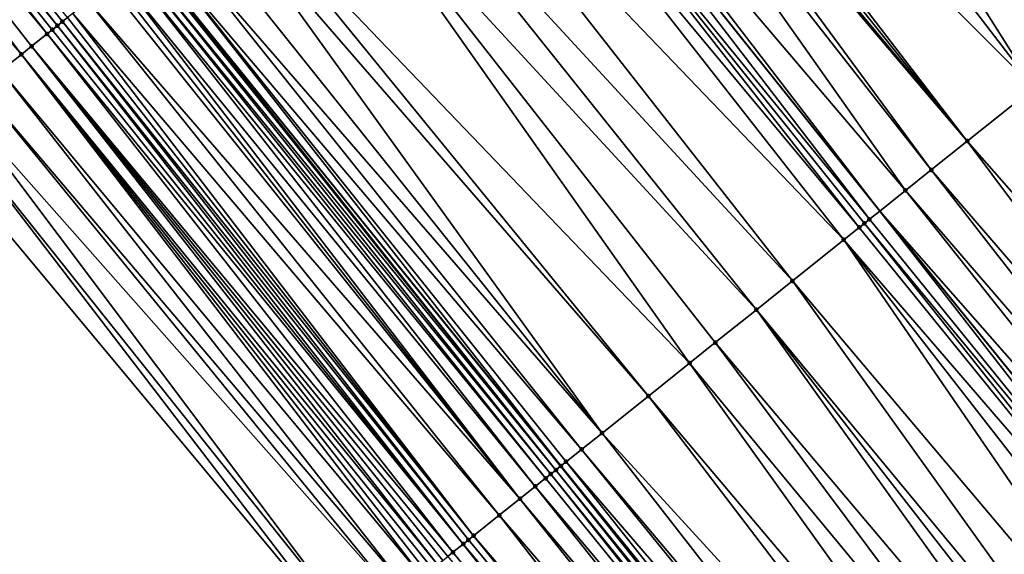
# Model space of a CAD drawing. Header units: feet. Extents: x 2004186 to 2014793, y 836912 to 864902.
# Tile 487 of 656: x 2007285 to 2007315, y 852091 to 852107. Entities that reach past the tile are written whole.
import ezdxf

# ---------------------------------------------------------------- set-up
doc = ezdxf.new("R2010")
doc.units = ezdxf.units.FT
doc.header["$LTSCALE"] = 100
doc.header["$MEASUREMENT"] = 0
for name, color, linetype, lineweight in [('EP_Travel Lane', 5, 'Continuous', 40), ('GPL_Skip Line', 2, 'Continuous', 40), ('Road Shots', 4, 'Continuous', 200), ('Road X-Section', 30, 'Continuous', 13)]:
    doc.layers.add(name, color=color, linetype=linetype, lineweight=lineweight)
doc.layers.add('I-77 SB_MM21-27-Surface-Border', color=7, linetype='Continuous')
doc.layers.add('I-77 SB_MM21-27-Surface-TIN', color=7, linetype='Continuous')

msp = doc.modelspace()

# ---------------------------------------------------------------- linework, layer by layer
at = {"layer": 'EP_Travel Lane'}
msp.add_polyline3d([(2007377.983800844, 852000.8977127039, 436.5696962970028), (2007365.146606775, 852016.2331912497, 436.746768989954), (2007352.319153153, 852031.7502962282, 436.8728418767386), (2007339.674079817, 852047.2450882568, 436.9950861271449), (2007327.029079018, 852062.7397913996, 437.136883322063), (2007314.384125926, 852078.2344360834, 437.2915498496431), (2007301.668577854, 852093.863523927, 437.4010782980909), (2007289.081300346, 852109.4060713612, 437.4789598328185), (2007276.494021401, 852124.9486205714, 437.5560434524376), (2007263.906707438, 852140.4912130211, 437.6138518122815), (2007251.319932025, 852156.231166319, 437.6029466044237), (2007239.071900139, 852172.0420528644, 437.6819413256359), (2007226.823824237, 852187.8529962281, 437.7461890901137), (2007214.576057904, 852203.6635399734, 437.9141399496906), (2007202.278240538, 852219.5795358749, 438.050688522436)], dxfattribs=at)
at = {"layer": 'GPL_Skip Line'}
msp.add_polyline3d([(2007400.41848609, 851993.5982109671, 436.2031289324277), (2007387.580882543, 852008.9335304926, 436.3592634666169), (2007374.74317321, 852024.268976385, 436.4908941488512), (2007361.986144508, 852039.6713750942, 436.6037614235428), (2007349.312298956, 852055.1426916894, 436.7135698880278), (2007336.638543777, 852070.6138979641, 436.8476929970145), (2007323.964731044, 852086.0851744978, 436.9663311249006), (2007311.363644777, 852101.615408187, 437.0641809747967), (2007298.875162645, 852117.2369162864, 437.1475946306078), (2007286.386638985, 852132.8584763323, 437.2079724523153), (2007273.898076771, 852148.480084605, 437.2469640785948), (2007261.464525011, 852164.1451979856, 437.282366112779), (2007249.164776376, 852179.9155655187, 437.3910763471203), (2007236.864926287, 852195.686063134, 437.4659343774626), (2007224.565206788, 852211.4563933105, 437.5843661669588), (2007212.292808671, 852227.2478656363, 437.6978340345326)], dxfattribs=at)
at = {"layer": 'I-77 SB_MM21-27-Surface-Border', "color": 3, "linetype": 'ByBlock', "lineweight": -2}
msp.add_polyline3d([(2007374.70008124, 851998.148125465, 436.6493122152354), (2007362.015852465, 852013.6118045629, 436.8093653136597), (2007347.908391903, 852028.1363464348, 436.9687877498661), (2007334.615825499, 852043.1005293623, 437.116558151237), (2007321.477952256, 852058.1914799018, 437.2583095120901), (2007308.339924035, 852073.2826196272, 437.3583708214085), (2007295.117926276, 852088.6263115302, 437.4956514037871), (2007282.316976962, 852103.9980912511, 437.5598997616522), (2007270.297043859, 852119.9943817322, 437.5878907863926), (2007258.589652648, 852136.2403071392, 437.67648959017), (2007246.483620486, 852152.4587741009, 437.6706200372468), (2007234.814603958, 852168.7212564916, 437.7487028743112), (2007222.987898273, 852184.8607180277, 437.832401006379), (2007212.265211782, 852201.8610753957, 437.9418669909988), (2007199.589120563, 852217.5207740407, 438.0786277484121)], dxfattribs=at)
at = {"layer": 'I-77 SB_MM21-27-Surface-TIN', "color": 128, "linetype": 'ByBlock', "lineweight": -2}
for points in [[(2007274.046234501, 852122.9916420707, 437.5874343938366), (2007273.733806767, 852122.7418643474, 437.5901457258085), (2007286.378483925, 852107.2452686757, 437.4949300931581)], [(2007274.046234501, 852122.9916420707, 437.5874343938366), (2007286.534715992, 852107.3701347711, 437.5036701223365), (2007286.690944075, 852107.4950058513, 437.5101996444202)], [(2007274.046234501, 852122.9916420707, 437.5874343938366), (2007286.378483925, 852107.2452686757, 437.4949300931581), (2007286.534715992, 852107.3701347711, 437.5036701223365)], [(2007273.733806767, 852122.7418643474, 437.5901457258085), (2007273.265151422, 852122.3672149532, 437.5865894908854), (2007286.066044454, 852106.9955056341, 437.4911310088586)], [(2007273.733806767, 852122.7418643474, 437.5901457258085), (2007286.222257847, 852107.1203950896, 437.4895119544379), (2007286.378483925, 852107.2452686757, 437.4949300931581)], [(2007273.733806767, 852122.7418643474, 437.5901457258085), (2007286.066044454, 852106.9955056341, 437.4911310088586), (2007286.222257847, 852107.1203950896, 437.4895119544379)], [(2007273.265151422, 852122.3672149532, 437.5865894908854), (2007272.327839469, 852121.617917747, 437.5787754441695), (2007285.285008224, 852106.3710199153, 437.516273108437)], [(2007273.265151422, 852122.3672149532, 437.5865894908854), (2007285.597430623, 852106.6208043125, 437.5106021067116), (2007286.066044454, 852106.9955056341, 437.4911310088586)], [(2007273.265151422, 852122.3672149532, 437.5865894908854), (2007285.285008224, 852106.3710199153, 437.516273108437), (2007285.597430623, 852106.6208043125, 437.5106021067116)], [(2007305.279665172, 852122.3576923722, 436.9444480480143), (2007303.873801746, 852121.2336158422, 436.9906955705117), (2007316.049872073, 852105.3623100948, 436.9188304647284)], [(2007305.279665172, 852122.3576923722, 436.9444480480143), (2007316.049872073, 852105.3623100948, 436.9188304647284), (2007318.70539839, 852107.4855576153, 436.8350878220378)], [(2007272.327839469, 852121.617917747, 437.5787754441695), (2007284.660146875, 852105.8714718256, 437.518433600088), (2007285.285008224, 852106.3710199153, 437.516273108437)], [(2007303.873801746, 852121.2336158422, 436.9906955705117), (2007301.843096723, 852119.6099665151, 437.0500600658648), (2007316.049872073, 852105.3623100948, 436.9188304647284)], [(2007301.843096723, 852119.6099665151, 437.0500600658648), (2007301.530670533, 852119.3601868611, 437.0536276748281), (2007314.019154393, 852103.7386765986, 436.9711741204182)], [(2007301.843096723, 852119.6099665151, 437.0500600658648), (2007314.019154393, 852103.7386765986, 436.9711741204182), (2007316.049872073, 852105.3623100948, 436.9188304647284)], [(2007301.530670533, 852119.3601868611, 437.0536276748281), (2007301.218250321, 852119.1103997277, 437.0605120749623), (2007314.019154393, 852103.7386765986, 436.9711741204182)], [(2007301.062047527, 852118.9854970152, 437.0680100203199), (2007300.593431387, 852118.6107985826, 437.0862000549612), (2007312.925702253, 852102.8643983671, 437.0055857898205)], [(2007301.218250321, 852119.1103997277, 437.0605120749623), (2007301.062047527, 852118.9854970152, 437.0680100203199), (2007314.019154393, 852103.7386765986, 436.9711741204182)], [(2007301.062047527, 852118.9854970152, 437.0680100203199), (2007312.925702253, 852102.8643983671, 437.0055857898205), (2007314.019154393, 852103.7386765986, 436.9711741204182)], [(2007300.593431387, 852118.6107985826, 437.0862000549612), (2007299.187582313, 852117.4867040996, 437.1404088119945), (2007312.144675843, 852102.2399003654, 437.0361746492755)], [(2007300.593431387, 852118.6107985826, 437.0862000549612), (2007312.144675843, 852102.2399003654, 437.0361746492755), (2007312.925702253, 852102.8643983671, 437.0055857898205)], [(2007299.187582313, 852117.4867040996, 437.1404088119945), (2007298.875162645, 852117.2369162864, 437.1475946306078), (2007311.363644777, 852101.615408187, 437.0641809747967)], [(2007299.187582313, 852117.4867040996, 437.1404088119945), (2007311.363644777, 852101.615408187, 437.0641809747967), (2007312.144675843, 852102.2399003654, 437.0361746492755)], [(2007298.406549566, 852116.8622140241, 437.1674829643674), (2007311.05123235, 852101.3656113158, 437.0753835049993), (2007298.875162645, 852117.2369162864, 437.1475946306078)], [(2007311.05123235, 852101.3656113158, 437.0753835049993), (2007311.363644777, 852101.615408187, 437.0641809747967), (2007298.875162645, 852117.2369162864, 437.1475946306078)], [(2007298.406549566, 852116.8622140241, 437.1674829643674), (2007297.937930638, 852116.4875190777, 437.1841270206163), (2007310.738798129, 852101.1158417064, 437.0744966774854)], [(2007298.406549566, 852116.8622140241, 437.1674829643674), (2007310.895008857, 852101.2407344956, 437.0713993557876), (2007311.05123235, 852101.3656113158, 437.0753835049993)], [(2007298.406549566, 852116.8622140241, 437.1674829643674), (2007310.738798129, 852101.1158417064, 437.0744966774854), (2007310.895008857, 852101.2407344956, 437.0713993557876)], [(2007297.937930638, 852116.4875190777, 437.1841270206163), (2007296.375842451, 852115.2385673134, 437.2256872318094), (2007310.270177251, 852100.7411492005, 437.0900583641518)], [(2007297.937930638, 852116.4875190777, 437.1841270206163), (2007310.270177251, 852100.7411492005, 437.0900583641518), (2007310.738798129, 852101.1158417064, 437.0744966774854)], [(2007296.375842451, 852115.2385673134, 437.2256872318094), (2007295.126171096, 852114.2394069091, 437.2584887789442), (2007308.708106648, 852099.49217544, 437.1413723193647)], [(2007296.375842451, 852115.2385673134, 437.2256872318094), (2007308.708106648, 852099.49217544, 437.1413723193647), (2007310.270177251, 852100.7411492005, 437.0900583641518)], [(2007295.126171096, 852114.2394069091, 437.2584887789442), (2007294.03272196, 852113.3651249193, 437.2945673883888), (2007307.614662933, 852098.6178866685, 437.1804578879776)], [(2007295.126171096, 852114.2394069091, 437.2584887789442), (2007307.614662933, 852098.6178866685, 437.1804578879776), (2007308.708106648, 852099.49217544, 437.1413723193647)], [(2007294.03272196, 852113.3651249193, 437.2945673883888), (2007291.689605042, 852111.4916780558, 437.3654294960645), (2007305.583983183, 852096.9942057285, 437.2538405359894)], [(2007294.03272196, 852113.3651249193, 437.2945673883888), (2007306.365021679, 852097.6186886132, 437.2299554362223), (2007307.614662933, 852098.6178866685, 437.1804578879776)], [(2007294.03272196, 852113.3651249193, 437.2945673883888), (2007305.583983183, 852096.9942057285, 437.2538405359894), (2007306.365021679, 852097.6186886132, 437.2299554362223)], [(2007291.689605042, 852111.4916780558, 437.3654294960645), (2007291.220988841, 852111.1169796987, 437.3835860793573), (2007304.334340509, 852095.9950094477, 437.3025511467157)], [(2007291.689605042, 852111.4916780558, 437.3654294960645), (2007304.334340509, 852095.9950094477, 437.3025511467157), (2007305.583983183, 852096.9942057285, 437.2538405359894)], [(2007291.220988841, 852111.1169796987, 437.3835860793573), (2007290.439976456, 852110.4924641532, 437.421954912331), (2007302.928497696, 852094.8709071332, 437.360232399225)], [(2007291.220988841, 852111.1169796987, 437.3835860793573), (2007302.928497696, 852094.8709071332, 437.360232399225), (2007304.334340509, 852095.9950094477, 437.3025511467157)], [(2007290.439976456, 852110.4924641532, 437.421954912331), (2007289.815159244, 852109.9928608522, 437.4485989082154), (2007302.928497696, 852094.8709071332, 437.360232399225)], [(2007289.815159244, 852109.9928608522, 437.4485989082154), (2007289.346536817, 852109.6181702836, 437.4633016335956), (2007302.303677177, 852094.3713079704, 437.3850411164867)], [(2007289.815159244, 852109.9928608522, 437.4485989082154), (2007302.303677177, 852094.3713079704, 437.3850411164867), (2007302.928497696, 852094.8709071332, 437.360232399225)], [(2007289.346536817, 852109.6181702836, 437.4633016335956), (2007289.081300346, 852109.4060713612, 437.4789598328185), (2007301.678839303, 852093.8717305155, 437.4002233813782)], [(2007289.346536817, 852109.6181702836, 437.4633016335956), (2007301.835042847, 852093.9966322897, 437.393141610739), (2007302.303677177, 852094.3713079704, 437.3850411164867)], [(2007289.346536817, 852109.6181702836, 437.4633016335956), (2007301.678839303, 852093.8717305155, 437.4002233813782), (2007301.835042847, 852093.9966322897, 437.393141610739)], [(2007289.034137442, 852109.3683570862, 437.4817440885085), (2007288.877933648, 852109.2434556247, 437.4886873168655), (2007301.522646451, 852093.7468153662, 437.4132363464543)], [(2007289.034137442, 852109.3683570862, 437.4817440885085), (2007301.522646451, 852093.7468153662, 437.4132363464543), (2007289.081300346, 852109.4060713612, 437.4789598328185)], [(2007301.522646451, 852093.7468153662, 437.4132363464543), (2007301.668577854, 852093.863523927, 437.4010782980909), (2007289.081300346, 852109.4060713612, 437.4789598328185)], [(2007301.678839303, 852093.8717305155, 437.4002233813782), (2007289.081300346, 852109.4060713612, 437.4789598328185), (2007301.668577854, 852093.863523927, 437.4010782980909)], [(2007288.721724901, 852109.118560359, 437.4928828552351), (2007288.56551117, 852108.9936713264, 437.4943144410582), (2007301.210233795, 852093.4970187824, 437.4243115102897)], [(2007288.877933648, 852109.2434556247, 437.4886873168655), (2007288.721724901, 852109.118560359, 437.4928828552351), (2007301.366442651, 852093.6219139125, 437.4201760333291)], [(2007288.721724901, 852109.118560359, 437.4928828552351), (2007301.210233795, 852093.4970187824, 437.4243115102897), (2007301.366442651, 852093.6219139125, 437.4201760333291)], [(2007288.877933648, 852109.2434556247, 437.4886873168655), (2007301.366442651, 852093.6219139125, 437.4201760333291), (2007301.522646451, 852093.7468153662, 437.4132363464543)], [(2007288.253080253, 852108.7438975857, 437.4952597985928), (2007288.096854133, 852108.6190240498, 437.489819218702), (2007300.429153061, 852092.8725887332, 437.4247665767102)], [(2007288.56551117, 852108.9936713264, 437.4943144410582), (2007288.253080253, 852108.7438975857, 437.4952597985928), (2007300.897804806, 852093.2472426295, 437.4263263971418)], [(2007288.253080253, 852108.7438975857, 437.4952597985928), (2007300.429153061, 852092.8725887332, 437.4247665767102), (2007300.897804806, 852093.2472426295, 437.4263263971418)], [(2007288.56551117, 852108.9936713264, 437.4943144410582), (2007300.897804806, 852093.2472426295, 437.4263263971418), (2007301.210233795, 852093.4970187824, 437.4243115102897)], [(2007287.940633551, 852108.4941435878, 437.4874501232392), (2007287.31578046, 852107.9945851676, 437.4941916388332), (2007300.429153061, 852092.8725887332, 437.4247665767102)], [(2007288.096854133, 852108.6190240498, 437.489819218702), (2007287.940633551, 852108.4941435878, 437.4874501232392), (2007300.429153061, 852092.8725887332, 437.4247665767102)], [(2007287.31578046, 852107.9945851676, 437.4941916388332), (2007286.847157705, 852107.619895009, 437.5087126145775), (2007299.804307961, 852092.3730203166, 437.4359408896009)], [(2007287.31578046, 852107.9945851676, 437.4941916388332), (2007299.804307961, 852092.3730203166, 437.4359408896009), (2007300.429153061, 852092.8725887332, 437.4247665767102)], [(2007286.847157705, 852107.619895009, 437.5087126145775), (2007286.690944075, 852107.4950058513, 437.5101996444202), (2007299.0232473, 852091.7485651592, 437.447530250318)], [(2007286.847157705, 852107.619895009, 437.5087126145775), (2007299.0232473, 852091.7485651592, 437.447530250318), (2007299.804307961, 852092.3730203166, 437.4359408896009)], [(2007286.378483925, 852107.2452686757, 437.4949300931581), (2007286.222257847, 852107.1203950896, 437.4895119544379), (2007298.710816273, 852091.4987915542, 437.4484153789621)], [(2007286.534715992, 852107.3701347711, 437.5036701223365), (2007286.378483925, 852107.2452686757, 437.4949300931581), (2007298.867029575, 852091.6236811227, 437.4467462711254)], [(2007286.378483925, 852107.2452686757, 437.4949300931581), (2007298.710816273, 852091.4987915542, 437.4484153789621), (2007298.867029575, 852091.6236811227, 437.4467462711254)], [(2007286.690944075, 852107.4950058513, 437.5101996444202), (2007286.534715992, 852107.3701347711, 437.5036701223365), (2007299.0232473, 852091.7485651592, 437.447530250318)], [(2007286.534715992, 852107.3701347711, 437.5036701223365), (2007298.867029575, 852091.6236811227, 437.4467462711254), (2007299.0232473, 852091.7485651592, 437.447530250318)], [(2007286.066044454, 852106.9955056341, 437.4911310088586), (2007285.597430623, 852106.6208043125, 437.5106021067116), (2007298.398382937, 852091.2490208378, 437.448019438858)], [(2007286.222257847, 852107.1203950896, 437.4895119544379), (2007286.066044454, 852106.9955056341, 437.4911310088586), (2007298.710816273, 852091.4987915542, 437.4484153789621)], [(2007286.066044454, 852106.9955056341, 437.4911310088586), (2007298.398382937, 852091.2490208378, 437.448019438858), (2007298.710816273, 852091.4987915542, 437.4484153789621)], [(2007285.285008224, 852106.3710199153, 437.516273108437), (2007284.660146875, 852105.8714718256, 437.518433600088), (2007297.461176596, 852090.4995915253, 437.4987880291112)], [(2007285.597430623, 852106.6208043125, 437.5106021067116), (2007285.285008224, 852106.3710199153, 437.516273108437), (2007297.929773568, 852090.8743139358, 437.4699652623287)], [(2007285.285008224, 852106.3710199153, 437.516273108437), (2007297.773585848, 852090.7493923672, 437.4858247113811), (2007297.929773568, 852090.8743139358, 437.4699652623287)], [(2007285.285008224, 852106.3710199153, 437.516273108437), (2007297.61738491, 852090.6244873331, 437.4943521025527), (2007297.773585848, 852090.7493923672, 437.4858247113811)], [(2007285.285008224, 852106.3710199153, 437.516273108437), (2007297.461176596, 852090.4995915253, 437.4987880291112), (2007297.61738491, 852090.6244873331, 437.4943521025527)], [(2007285.597430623, 852106.6208043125, 437.5106021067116), (2007298.242158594, 852091.1241450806, 437.4435639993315), (2007298.398382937, 852091.2490208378, 437.448019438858)], [(2007285.597430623, 852106.6208043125, 437.5106021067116), (2007298.085957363, 852090.9992404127, 437.4519288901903), (2007298.242158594, 852091.1241450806, 437.4435639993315)], [(2007285.597430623, 852106.6208043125, 437.5106021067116), (2007297.929773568, 852090.8743139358, 437.4699652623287), (2007298.085957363, 852090.9992404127, 437.4519288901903)], [(2007284.660146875, 852105.8714718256, 437.518433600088), (2007284.035303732, 852105.3719009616, 437.5306933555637), (2007296.992541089, 852090.1249173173, 437.5062355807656)], [(2007284.660146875, 852105.8714718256, 437.518433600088), (2007296.992541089, 852090.1249173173, 437.5062355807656), (2007297.461176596, 852090.4995915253, 437.4987880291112)], [(2007284.035303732, 852105.3719009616, 437.5306933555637), (2007283.410451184, 852104.8723418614, 437.5377364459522), (2007296.680109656, 852089.8751442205, 437.5068952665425)], [(2007284.035303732, 852105.3719009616, 437.5306933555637), (2007296.680109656, 852089.8751442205, 437.5068952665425), (2007296.992541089, 852090.1249173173, 437.5062355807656)], [(2007316.049872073, 852105.3623100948, 436.9188304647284), (2007314.019154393, 852103.7386765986, 436.9711741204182), (2007327.213371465, 852088.7471917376, 436.8628021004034)], [(2007283.410451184, 852104.8723418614, 437.5377364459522), (2007282.941823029, 852104.4976584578, 437.5492618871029), (2007295.430360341, 852088.8760813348, 437.4964517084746)], [(2007283.410451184, 852104.8723418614, 437.5377364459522), (2007295.430360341, 852088.8760813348, 437.4964517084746), (2007296.680109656, 852089.8751442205, 437.5068952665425)], [(2007282.941823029, 852104.4976584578, 437.5492618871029), (2007282.316976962, 852103.9980912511, 437.5598997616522), (2007295.117926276, 852088.6263115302, 437.4956514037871)], [(2007282.941823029, 852104.4976584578, 437.5492618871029), (2007295.117926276, 852088.6263115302, 437.4956514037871), (2007295.430360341, 852088.8760813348, 437.4964517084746)], [(2007314.019154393, 852103.7386765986, 436.9711741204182), (2007312.925702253, 852102.8643983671, 437.0055857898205), (2007325.975760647, 852087.7331308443, 436.8932246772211)], [(2007314.019154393, 852103.7386765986, 436.9711741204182), (2007325.975760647, 852087.7331308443, 436.8932246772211), (2007327.213371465, 852088.7471917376, 436.8628021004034)], [(2007312.925702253, 852102.8643983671, 437.0055857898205), (2007312.144675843, 852102.2399003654, 437.0361746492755), (2007325.202265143, 852087.0993290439, 436.9152674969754)], [(2007312.925702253, 852102.8643983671, 437.0055857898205), (2007325.202265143, 852087.0993290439, 436.9152674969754), (2007325.975760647, 852087.7331308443, 436.8932246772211)], [(2007312.144675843, 852102.2399003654, 437.0361746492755), (2007311.363644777, 852101.615408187, 437.0641809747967), (2007324.583499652, 852086.5922498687, 436.9412185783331)], [(2007312.144675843, 852102.2399003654, 437.0361746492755), (2007324.583499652, 852086.5922498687, 436.9412185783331), (2007325.202265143, 852087.0993290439, 436.9152674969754)], [(2007311.05123235, 852101.3656113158, 437.0753835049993), (2007323.655327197, 852085.831660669, 436.9736294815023), (2007311.363644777, 852101.615408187, 437.0641809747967)], [(2007323.655327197, 852085.831660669, 436.9736294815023), (2007323.964731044, 852086.0851744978, 436.9663311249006), (2007311.363644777, 852101.615408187, 437.0641809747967)], [(2007324.583499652, 852086.5922498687, 436.9412185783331), (2007311.363644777, 852101.615408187, 437.0641809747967), (2007323.964731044, 852086.0851744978, 436.9663311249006)], [(2007310.895008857, 852101.2407344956, 437.0713993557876), (2007310.738798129, 852101.1158417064, 437.0744966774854), (2007323.345937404, 852085.5781296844, 436.9847088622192)], [(2007311.05123235, 852101.3656113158, 437.0753835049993), (2007310.895008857, 852101.2407344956, 437.0713993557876), (2007323.655327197, 852085.831660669, 436.9736294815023)], [(2007310.895008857, 852101.2407344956, 437.0713993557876), (2007323.345937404, 852085.5781296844, 436.9847088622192), (2007323.655327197, 852085.831660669, 436.9736294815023)], [(2007310.738798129, 852101.1158417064, 437.0744966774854), (2007310.270177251, 852100.7411492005, 437.0900583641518), (2007323.345937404, 852085.5781296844, 436.9847088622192)], [(2007310.270177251, 852100.7411492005, 437.0900583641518), (2007308.708106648, 852099.49217544, 437.1413723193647), (2007321.644252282, 852084.1837596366, 437.0345447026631)], [(2007310.270177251, 852100.7411492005, 437.0900583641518), (2007322.572441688, 852084.9443281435, 437.0066944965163), (2007323.345937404, 852085.5781296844, 436.9847088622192)], [(2007310.270177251, 852100.7411492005, 437.0900583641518), (2007321.644252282, 852084.1837596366, 437.0345447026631), (2007322.572441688, 852084.9443281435, 437.0066944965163)], [(2007308.708106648, 852099.49217544, 437.1413723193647), (2007307.614662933, 852098.6178866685, 437.1804578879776), (2007320.406676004, 852083.169656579, 437.0742602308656)], [(2007308.708106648, 852099.49217544, 437.1413723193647), (2007320.406676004, 852083.169656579, 437.0742602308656), (2007321.644252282, 852084.1837596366, 437.0345447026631)], [(2007307.614662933, 852098.6178866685, 437.1804578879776), (2007306.365021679, 852097.6186886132, 437.2299554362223), (2007319.323834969, 852082.2822697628, 437.1192910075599)], [(2007307.614662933, 852098.6178866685, 437.1804578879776), (2007319.942602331, 852082.7893466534, 437.0938434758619), (2007320.406676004, 852083.169656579, 437.0742602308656)], [(2007307.614662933, 852098.6178866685, 437.1804578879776), (2007319.323834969, 852082.2822697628, 437.1192910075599), (2007319.942602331, 852082.7893466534, 437.0938434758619)], [(2007306.365021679, 852097.6186886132, 437.2299554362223), (2007305.583983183, 852096.9942057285, 437.2538405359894), (2007318.395651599, 852081.5216938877, 437.1487651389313)], [(2007306.365021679, 852097.6186886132, 437.2299554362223), (2007318.395651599, 852081.5216938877, 437.1487651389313), (2007319.323834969, 852082.2822697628, 437.1192910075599)], [(2007305.583983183, 852096.9942057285, 437.2538405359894), (2007304.334340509, 852095.9950094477, 437.3025511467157), (2007317.312781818, 852080.6343421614, 437.1860620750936)], [(2007305.583983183, 852096.9942057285, 437.2538405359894), (2007317.312781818, 852080.6343421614, 437.1860620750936), (2007318.395651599, 852081.5216938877, 437.1487651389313)], [(2007304.334340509, 852095.9950094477, 437.3025511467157), (2007302.928497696, 852094.8709071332, 437.360232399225), (2007316.539318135, 852080.000501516, 437.2166663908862)], [(2007304.334340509, 852095.9950094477, 437.3025511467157), (2007316.539318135, 852080.000501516, 437.2166663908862), (2007317.312781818, 852080.6343421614, 437.1860620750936)], [(2007302.928497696, 852094.8709071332, 437.360232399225), (2007302.303677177, 852094.3713079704, 437.3850411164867), (2007315.301785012, 852078.986345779, 437.267992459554)], [(2007302.928497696, 852094.8709071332, 437.360232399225), (2007315.301785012, 852078.986345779, 437.267992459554), (2007316.539318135, 852080.000501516, 437.2166663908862)], [(2007302.303677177, 852094.3713079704, 437.3850411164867), (2007301.835042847, 852093.9966322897, 437.393141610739), (2007314.992390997, 852078.7328199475, 437.2779361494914)], [(2007302.303677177, 852094.3713079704, 437.3850411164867), (2007314.992390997, 852078.7328199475, 437.2779361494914), (2007315.301785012, 852078.986345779, 437.267992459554)], [(2007301.522646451, 852093.7468153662, 437.4132363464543), (2007314.21887791, 852078.0990396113, 437.295248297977), (2007301.668577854, 852093.863523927, 437.4010782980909)], [(2007301.678839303, 852093.8717305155, 437.4002233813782), (2007301.668577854, 852093.863523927, 437.4010782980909), (2007314.384125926, 852078.2344360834, 437.2915498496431)], [(2007314.21887791, 852078.0990396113, 437.295248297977), (2007314.384125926, 852078.2344360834, 437.2915498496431), (2007301.668577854, 852093.863523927, 437.4010782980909)], [(2007301.835042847, 852093.9966322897, 437.393141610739), (2007301.678839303, 852093.8717305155, 437.4002233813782), (2007314.384125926, 852078.2344360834, 437.2915498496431)], [(2007301.835042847, 852093.9966322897, 437.393141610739), (2007314.384125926, 852078.2344360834, 437.2915498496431), (2007314.992390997, 852078.7328199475, 437.2779361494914)], [(2007301.210233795, 852093.4970187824, 437.4243115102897), (2007300.897804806, 852093.2472426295, 437.4263263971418), (2007313.9094884, 852077.8455082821, 437.3064036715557)], [(2007301.366442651, 852093.6219139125, 437.4201760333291), (2007301.210233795, 852093.4970187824, 437.4243115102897), (2007313.9094884, 852077.8455082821, 437.3064036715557)], [(2007301.522646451, 852093.7468153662, 437.4132363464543), (2007301.366442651, 852093.6219139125, 437.4201760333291), (2007314.064187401, 852077.972268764, 437.3019682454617)], [(2007301.366442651, 852093.6219139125, 437.4201760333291), (2007313.9094884, 852077.8455082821, 437.3064036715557), (2007314.064187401, 852077.972268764, 437.3019682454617)], [(2007301.522646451, 852093.7468153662, 437.4132363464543), (2007314.064187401, 852077.972268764, 437.3019682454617), (2007314.21887791, 852078.0990396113, 437.295248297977)], [(2007300.897804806, 852093.2472426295, 437.4263263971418), (2007300.429153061, 852092.8725887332, 437.4247665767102), (2007313.445369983, 852077.4652529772, 437.3139484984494)], [(2007300.897804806, 852093.2472426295, 437.4263263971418), (2007313.445369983, 852077.4652529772, 437.3139484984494), (2007313.9094884, 852077.8455082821, 437.3064036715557)], [(2007300.429153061, 852092.8725887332, 437.4247665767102), (2007299.804307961, 852092.3730203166, 437.4359408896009), (2007312.98123784, 852077.0850144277, 437.3178005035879)], [(2007300.429153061, 852092.8725887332, 437.4247665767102), (2007312.98123784, 852077.0850144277, 437.3178005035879), (2007313.445369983, 852077.4652529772, 437.3139484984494)], [(2007299.804307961, 852092.3730203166, 437.4359408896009), (2007299.0232473, 852091.7485651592, 437.447530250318), (2007312.20771101, 852076.4512508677, 437.3314151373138)], [(2007299.804307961, 852092.3730203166, 437.4359408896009), (2007312.20771101, 852076.4512508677, 437.3314151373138), (2007312.98123784, 852077.0850144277, 437.3178005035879)], [(2007299.0232473, 852091.7485651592, 437.447530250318), (2007298.867029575, 852091.6236811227, 437.4467462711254), (2007311.743601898, 852076.0709842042, 437.3414634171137)], [(2007299.0232473, 852091.7485651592, 437.447530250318), (2007311.743601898, 852076.0709842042, 437.3414634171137), (2007312.20771101, 852076.4512508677, 437.3314151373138)], [(2007298.710816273, 852091.4987915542, 437.4484153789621), (2007298.398382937, 852091.2490208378, 437.448019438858), (2007311.124789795, 852075.5639619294, 437.3548736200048)], [(2007298.867029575, 852091.6236811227, 437.4467462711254), (2007298.710816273, 852091.4987915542, 437.4484153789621), (2007311.743601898, 852076.0709842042, 437.3414634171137)], [(2007298.710816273, 852091.4987915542, 437.4484153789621), (2007311.124789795, 852075.5639619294, 437.3548736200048), (2007311.743601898, 852076.0709842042, 437.3414634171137)], [(2007298.398382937, 852091.2490208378, 437.448019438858), (2007298.242158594, 852091.1241450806, 437.4435639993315), (2007311.124789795, 852075.5639619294, 437.3548736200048)]]:
    msp.add_3dface(points, dxfattribs=at)
at = {"layer": 'Road Shots', "lineweight": 100}
for p in [(2007286.378483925, 852107.2452686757, 437.4949300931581), (2007286.534715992, 852107.3701347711, 437.5036701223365), (2007286.066044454, 852106.9955056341, 437.4911310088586), (2007286.222257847, 852107.1203950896, 437.4895119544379), (2007285.285008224, 852106.3710199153, 437.516273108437), (2007285.597430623, 852106.6208043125, 437.5106021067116), (2007314.019154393, 852103.7386765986, 436.9711741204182), (2007312.925702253, 852102.8643983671, 437.0055857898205), (2007312.144675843, 852102.2399003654, 437.0361746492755), (2007310.895008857, 852101.2407344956, 437.0713993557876), (2007311.05123235, 852101.3656113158, 437.0753835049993), (2007310.738798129, 852101.1158417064, 437.0744966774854), (2007310.270177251, 852100.7411492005, 437.0900583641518), (2007308.708106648, 852099.49217544, 437.1413723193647), (2007307.614662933, 852098.6178866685, 437.1804578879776), (2007306.365021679, 852097.6186886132, 437.2299554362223), (2007305.583983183, 852096.9942057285, 437.2538405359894), (2007304.334340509, 852095.9950094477, 437.3025511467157), (2007302.928497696, 852094.8709071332, 437.360232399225), (2007302.303677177, 852094.3713079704, 437.3850411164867), (2007301.678839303, 852093.8717305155, 437.4002233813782), (2007301.835042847, 852093.9966322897, 437.393141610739), (2007301.210233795, 852093.4970187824, 437.4243115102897), (2007301.366442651, 852093.6219139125, 437.4201760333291), (2007301.522646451, 852093.7468153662, 437.4132363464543), (2007300.897804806, 852093.2472426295, 437.4263263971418), (2007300.429153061, 852092.8725887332, 437.4247665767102), (2007299.804307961, 852092.3730203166, 437.4359408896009), (2007299.0232473, 852091.7485651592, 437.447530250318), (2007298.710816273, 852091.4987915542, 437.4484153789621), (2007298.867029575, 852091.6236811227, 437.4467462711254), (2007298.398382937, 852091.2490208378, 437.448019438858)]:
    msp.add_point(p, dxfattribs=at)
at = {"layer": 'Road X-Section', "extrusion": (-0.62442641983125, 0.7810783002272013, 0.002887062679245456), "elevation": -587838.9050717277, "flags": 128}
msp.add_lwpolyline([(-2099929.660685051, 2134.696560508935), (-2099930.46068505, 2134.685922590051), (-2099931.060685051, 2134.674397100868), (-2099931.86068505, 2134.667353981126), (-2099932.66068505, 2134.655094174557), (-2099933.460685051, 2134.652933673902), (-2099933.86068505, 2134.647262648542), (-2099934.46068505, 2134.627791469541), (-2099934.660685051, 2134.626172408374), (-2099934.86068505, 2134.631590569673), (-2099935.06068505, 2134.640330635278), (-2099935.26068505, 2134.646860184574), (-2099935.46068505, 2134.645373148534), (-2099936.060685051, 2134.630852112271), (-2099936.86068505, 2134.624110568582), (-2099937.060685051, 2134.626479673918), (-2099937.260685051, 2134.631920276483), (-2099937.66068505, 2134.630974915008), (-2099937.860685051, 2134.629543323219), (-2099938.060685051, 2134.625347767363), (-2099938.26068505, 2134.618404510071), (-2099938.66068505, 2134.599961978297), (-2099939.260685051, 2134.585259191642), (-2099940.060685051, 2134.558615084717), (-2099941.060685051, 2134.520246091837), (-2099941.660685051, 2134.502089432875), (-2099944.66068505, 2134.431227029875), (-2099946.060685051, 2134.39514827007), (-2099947.66068505, 2134.36234658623), (-2099949.66068505, 2134.320786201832), (-2099950.26068505, 2134.304142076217), (-2099950.86068505, 2134.28425365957), (-2099951.26068505, 2134.27706781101), (-2099953.060685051, 2134.222858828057), (-2099953.66068505, 2134.204668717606), (-2099953.860685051, 2134.197170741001), (-2099954.260685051, 2134.190286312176), (-2099954.66068505, 2134.186718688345), (-2099957.26068505, 2134.127353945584), (-2099959.060685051, 2134.081106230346), (-2099960.46068505, 2134.051696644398), (-2099961.46068505, 2134.034121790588), (-2099962.26068505, 2134.010475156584), (-2099962.460685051, 2133.993548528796), (-2099962.660685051, 2133.968361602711), (-2099962.86068505, 2133.948148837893), (-2099963.26068505, 2133.932666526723), (-2099963.66068505, 2133.895435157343), (-2099964.26068505, 2133.852421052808), (-2099964.66068505, 2133.824061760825), (-2099964.86068505, 2133.816674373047), (-2099965.26068505, 2133.790420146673), (-2099966.060685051, 2133.730803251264)], dxfattribs=at)
at = {"layer": 'Road X-Section', "extrusion": (-0.6244264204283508, 0.7810782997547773, 0.00288706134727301), "elevation": -587858.9066734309, "flags": 128}
msp.add_lwpolyline([(-2099930.060237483, 2134.689274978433), (-2099930.460237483, 2134.690075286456), (-2099932.060237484, 2134.700518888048), (-2099932.460237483, 2134.699859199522), (-2099933.060237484, 2134.692411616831), (-2099933.260237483, 2134.687975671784), (-2099933.460237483, 2134.679448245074), (-2099933.660237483, 2134.663588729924), (-2099933.860237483, 2134.645552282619), (-2099934.060237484, 2134.637187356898), (-2099934.260237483, 2134.641642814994), (-2099934.660237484, 2134.642038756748), (-2099934.860237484, 2134.640369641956), (-2099935.060237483, 2134.641153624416), (-2099936.060237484, 2134.629564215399), (-2099936.860237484, 2134.618389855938), (-2099937.460237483, 2134.619949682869), (-2099937.860237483, 2134.61793478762), (-2099938.060237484, 2134.613799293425), (-2099938.260237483, 2134.606859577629), (-2099938.460237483, 2134.59384655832), (-2099938.660237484, 2134.586764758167), (-2099939.260237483, 2134.578664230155), (-2099940.060237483, 2134.553855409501), (-2099941.860237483, 2134.4961739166), (-2099943.460237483, 2134.447463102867), (-2099944.460237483, 2134.423577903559), (-2099946.060237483, 2134.374080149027), (-2099947.460237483, 2134.334994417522), (-2099949.460237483, 2134.283680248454), (-2099950.060237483, 2134.268118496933), (-2099950.260237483, 2134.265021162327), (-2099950.460237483, 2134.269005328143), (-2099951.860237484, 2134.229796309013), (-2099952.860237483, 2134.199207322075), (-2099954.260237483, 2134.164795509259), (-2099956.860237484, 2134.112451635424), (-2099960.260237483, 2134.028708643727), (-2099961.660237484, 2133.999248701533), (-2099962.060237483, 2133.986974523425), (-2099962.260237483, 2133.976725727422), (-2099962.660237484, 2133.936719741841), (-2099962.860237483, 2133.928588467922), (-2099963.060237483, 2133.927375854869), (-2099963.260237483, 2133.921416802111), (-2099963.460237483, 2133.904513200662), (-2099963.660237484, 2133.884525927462), (-2099963.860237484, 2133.868670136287), (-2099964.260237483, 2133.845212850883), (-2099964.460237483, 2133.836286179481), (-2099964.660237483, 2133.824369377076), (-2099965.060237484, 2133.808177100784), (-2099965.460237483, 2133.784141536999), (-2099965.860237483, 2133.754735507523), (-2099966.060237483, 2133.736838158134)], dxfattribs=at)
at = {"layer": 'Road X-Section', "extrusion": (-0.6336908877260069, 0.7735641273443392, 0.005865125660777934), "elevation": -612877.1134013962, "flags": 128}
msp.add_lwpolyline([(-2092768.794773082, 4032.029006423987), (-2092769.394773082, 4032.036116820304), (-2092769.994773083, 4032.036737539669), (-2092770.394773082, 4032.031215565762), (-2092770.594773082, 4032.03088027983), (-2092770.994773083, 4032.037238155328), (-2092771.394773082, 4032.037986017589), (-2092771.994773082, 4032.029571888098), (-2092772.394773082, 4032.025509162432), (-2092773.194773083, 4032.012098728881), (-2092773.794773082, 4032.002050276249), (-2092774.794773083, 4031.988435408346), (-2092775.394773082, 4031.984583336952), (-2092775.994773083, 4031.977038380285), (-2092776.194773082, 4031.9726028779), (-2092776.394773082, 4031.965882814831), (-2092777.394773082, 4031.94857036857), (-2092777.794773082, 4031.938626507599), (-2092779.394773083, 4031.887299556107), (-2092780.394773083, 4031.856694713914), (-2092781.794773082, 4031.819397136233), (-2092782.994773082, 4031.789922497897), (-2092783.794773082, 4031.764474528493), (-2092784.394773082, 4031.744890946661), (-2092785.994773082, 4031.705174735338), (-2092787.194773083, 4031.677324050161), (-2092788.194773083, 4031.655338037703), (-2092788.594773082, 4031.644258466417), (-2092788.994773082, 4031.636959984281), (-2092789.794773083, 4031.611847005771), (-2092790.594773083, 4031.585895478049), (-2092791.594773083, 4031.563852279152), (-2092793.194773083, 4031.533429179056), (-2092794.394773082, 4031.512722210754), (-2092795.394773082, 4031.492899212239), (-2092796.594773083, 4031.462826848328), (-2092797.394773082, 4031.43904896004), (-2092799.594773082, 4031.388161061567), (-2092800.194773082, 4031.363538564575), (-2092800.394773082, 4031.350936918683), (-2092800.794773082, 4031.320694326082), (-2092800.994773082, 4031.316562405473), (-2092801.194773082, 4031.316788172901), (-2092801.394773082, 4031.314082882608), (-2092801.594773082, 4031.30162749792), (-2092801.794773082, 4031.283088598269), (-2092802.194773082, 4031.254358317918), (-2092802.594773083, 4031.230455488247), (-2092803.194773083, 4031.196810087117), (-2092803.394773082, 4031.184501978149), (-2092803.794773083, 4031.150006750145), (-2092804.194773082, 4031.110858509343), (-2092804.394773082, 4031.094927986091), (-2092804.794773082, 4031.070139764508)], dxfattribs=at)

doc.saveas('drawing.dxf')
